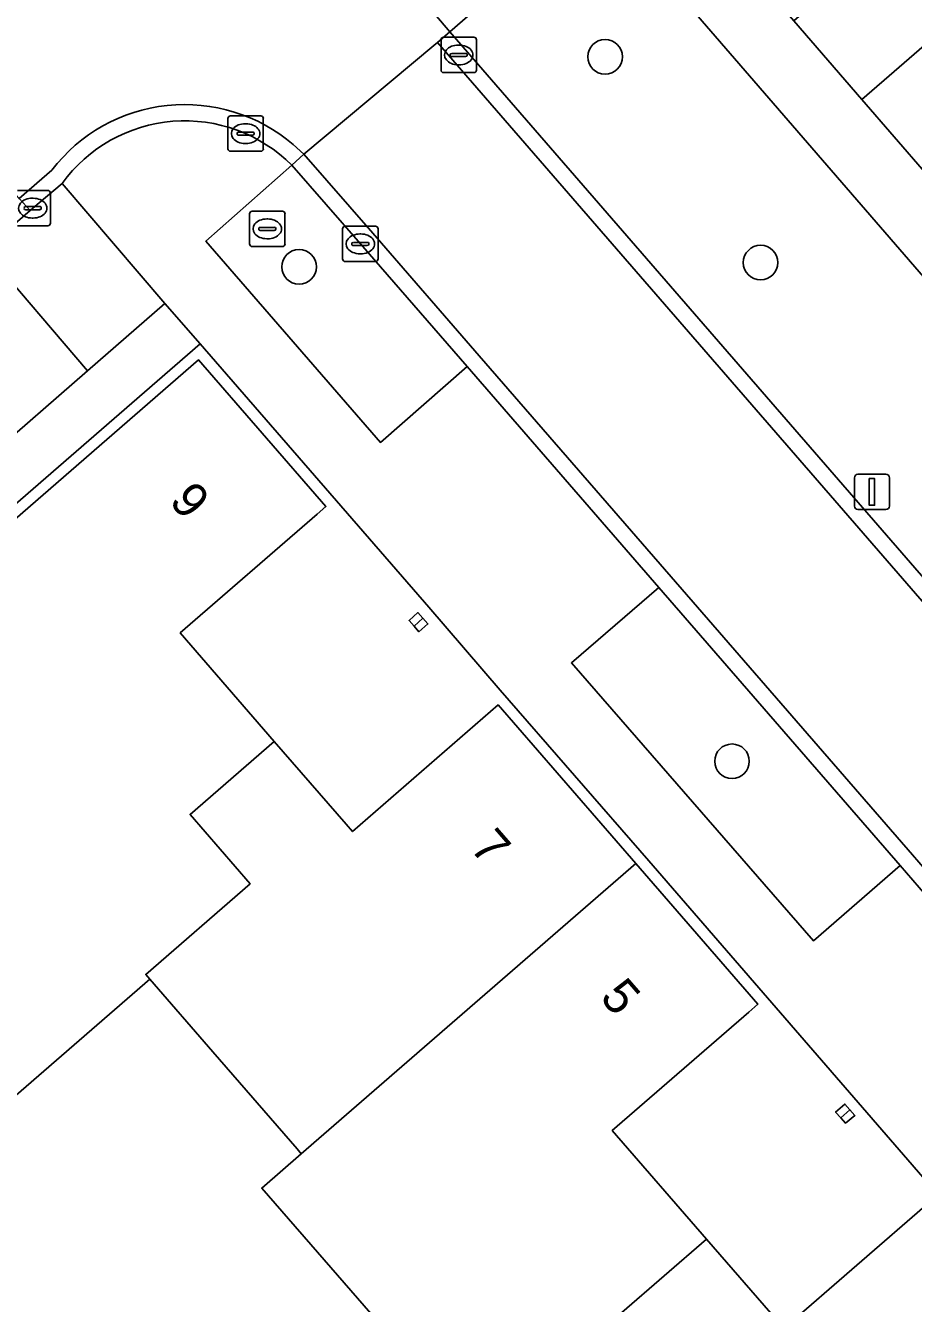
# Model space of a CAD drawing. Extents: x 155887 to 156869, y 383880 to 384678.
# Drawn here: x 156224.02 to 156249.09, y 384107.68 to 384143.78 of the extents above; entities that cross this region are included whole.
import ezdxf

# ---------------------------------------------------------------- set-up
doc = ezdxf.new("R2010")
doc.units = 0
for name, color, linetype in [('IMGEO_Berm_groen', 7, 'Continuous'), ('IMGEO_Boom', 7, 'Continuous'), ('IMGEO_Erf', 7, 'Continuous'), ('IMGEO_Groenvoorziening', 7, 'Continuous'), ('IMGEO_Kolk', 7, 'Continuous'), ('IMGEO_Lichtmast', 7, 'Continuous'), ('IMGEO_Pand', 7, 'Continuous'), ('IMGEO_Pand_nummerreeks', 7, 'Continuous'), ('IMGEO_Parkeervlak_open', 7, 'Continuous'), ('IMGEO_Rijbaan_lokaal_gesloten', 7, 'Continuous'), ('IMGEO_Rijbaan_lokaal_open', 7, 'Continuous'), ('IMGEO_Rioolput', 7, 'Continuous'), ('IMGEO_Voetpad_open', 7, 'Continuous')]:
    doc.layers.add(name, color=color, linetype=linetype)

msp = doc.modelspace()

# ---------------------------------------------------------------- linework, layer by layer
at = {"layer": 'IMGEO_Berm_groen'}
for points in [[(156240.218, 384147.268), (156236.004, 384143.601), (156236.378, 384143.165), (156259.369, 384116.661), (156259.86, 384116.097), (156266.847, 384108.071), (156270.265, 384104.121), (156274.816, 384099.002), (156277.067, 384096.295), (156281.229, 384099.923), (156277.633, 384104.037), (156267.33, 384115.942)], [(156233.476, 384137.611), (156231.541, 384139.83), (156229.115, 384137.69), (156234.04, 384132.002), (156236.488, 384134.15)], [(156241.9, 384127.903), (156239.435, 384125.773), (156246.271, 384117.926), (156248.723, 384120.048)]]:
    msp.add_lwpolyline(points, close=True, dxfattribs=at)
at = {"layer": 'IMGEO_Boom'}
for centre in [(156240.386, 384142.895), (156231.744, 384136.961), (156244.778, 384137.082), (156243.971, 384122.995)]:
    msp.add_circle(centre, 0.489, dxfattribs=at)
at = {"layer": 'IMGEO_Erf'}
for points in [[(156233.788, 384073.174), (156236.052, 384075.143), (156235.843, 384075.385), (156236.084, 384075.595), (156236.293, 384075.353), (156236.363, 384075.42), (156236.657, 384075.088), (156237.409, 384075.743), (156244.556, 384081.969), (156245.305, 384082.622), (156261.783, 384096.974), (156257.057, 384102.381), (156253.783, 384106.157), (156249.606, 384110.968), (156241.618, 384120.183), (156237.428, 384125.007), (156235.411, 384127.346), (156228.952, 384134.784), (156195.288, 384105.561), (156189.338, 384100.396), (156193.713, 384095.326), (156201.684, 384086.153), (156205.864, 384081.345), (156221.93, 384062.847)], [(156234.991, 384126.814), (156234.849, 384126.976), (156235.102, 384127.196), (156235.242, 384127.035), (156235.381, 384126.874), (156235.129, 384126.655)], [(156234.965, 384106.021), (156230.69, 384110.939), (156231.808, 384111.909), (156231.69, 384112.045), (156229.307, 384114.791), (156227.527, 384116.842), (156217.399, 384108.054), (156208.415, 384100.257), (156212.696, 384095.324), (156212.814, 384095.188), (156211.705, 384094.224), (156215.875, 384089.428), (156225.97, 384098.203)], [(156247.041, 384112.927), (156246.898, 384113.088), (156247.159, 384113.311), (156247.299, 384113.154), (156247.441, 384112.994), (156247.18, 384112.771)]]:
    msp.add_lwpolyline(points, close=True, dxfattribs=at)
for points in [[(156218.319, 384125.143), (156228.903, 384134.34), (156232.504, 384130.194), (156232.251, 384129.975), (156228.388, 384126.622), (156231.045, 384123.558), (156233.074, 384121.218), (156233.255, 384121.009), (156237.366, 384124.587), (156241.257, 384120.107), (156241.375, 384119.971), (156244.704, 384116.138), (156244.444, 384115.913), (156240.589, 384112.564), (156243.249, 384109.497), (156245.253, 384107.188)], [(156245.439, 384106.973), (156249.554, 384110.547), (156253.551, 384105.953)]]:
    msp.add_lwpolyline(points, dxfattribs=at)
at = {"layer": 'IMGEO_Groenvoorziening'}
msp.add_lwpolyline([(156222.856, 384137.431), (156220.023, 384134.972), (156222.885, 384131.519), (156225.769, 384134.023)], close=True, dxfattribs=at)
at = {"layer": 'IMGEO_Kolk'}
for p, q in [((156235.828, 384143.448), (156236.68, 384143.448)), ((156235.753, 384142.522), (156235.753, 384143.374)), ((156236.241, 384143.228), (156236.266, 384143.228)), ((156236.754, 384143.374), (156236.754, 384142.522)), ((156236.012, 384142.942), (156236.012, 384142.954)), ((156236.45, 384142.905), (156236.052, 384142.905)), ((156236.055, 384142.991), (156236.453, 384142.991)), ((156236.264, 384142.668), (156236.239, 384142.668)), ((156236.496, 384142.954), (156236.496, 384142.942)), ((156236.68, 384142.448), (156235.828, 384142.448)), ((156223.797, 384139.12), (156224.649, 384139.12)), ((156224.21, 384138.9), (156224.235, 384138.9)), ((156224.723, 384139.046), (156224.723, 384138.194)), ((156224.419, 384138.577), (156224.021, 384138.577)), ((156224.024, 384138.663), (156224.422, 384138.663)), ((156224.233, 384138.34), (156224.208, 384138.34)), ((156224.465, 384138.626), (156224.465, 384138.614)), ((156224.649, 384138.12), (156223.797, 384138.12)), ((156232.975, 384137.185), (156232.975, 384138.037)), ((156233.05, 384138.111), (156233.902, 384138.111)), ((156233.976, 384138.037), (156233.976, 384137.185)), ((156233.234, 384137.605), (156233.234, 384137.617)), ((156233.277, 384137.654), (156233.675, 384137.654)), ((156233.463, 384137.891), (156233.488, 384137.891)), ((156233.718, 384137.617), (156233.718, 384137.605)), ((156233.672, 384137.568), (156233.274, 384137.568)), ((156233.486, 384137.331), (156233.461, 384137.331)), ((156233.902, 384137.111), (156233.05, 384137.111))]:
    msp.add_line(p, q, dxfattribs=at)
for points in [[(156235.828, 384143.448), (156236.68, 384143.448)], [(156235.753, 384142.522), (156235.753, 384143.374)], [(156236.754, 384143.374), (156236.754, 384142.522)], [(156236.68, 384142.448), (156235.828, 384142.448)], [(156223.797, 384139.12), (156224.649, 384139.12)], [(156224.723, 384139.046), (156224.723, 384138.194)], [(156224.649, 384138.12), (156223.797, 384138.12)], [(156232.975, 384137.185), (156232.975, 384138.037)], [(156233.05, 384138.111), (156233.902, 384138.111)], [(156233.976, 384138.037), (156233.976, 384137.185)], [(156233.902, 384137.111), (156233.05, 384137.111)]]:
    msp.add_lwpolyline(points, dxfattribs=at)
for centre, radius, start, end in [((156235.83, 384143.372), 0.0765, 91.552, 178.448), ((156235.83, 384143.372), 0.0765, 91.552, 178.448), ((156236.678, 384143.372), 0.0765, 1.552, 88.448), ((156236.678, 384143.372), 0.0765, 1.552, 88.448), ((156236.052, 384142.951), 0.0403, 85.8775, 175.7526), ((156236.049, 384142.941), 0.0366, 178.938, 274.7102), ((156236.453, 384142.948), 0.043, 264.8664, 352.4533), ((156236.457, 384142.953), 0.0386, 1.7309, 96.639), ((156235.83, 384142.524), 0.0765, 181.552, 268.448), ((156235.83, 384142.524), 0.0765, 181.552, 268.448), ((156236.678, 384142.524), 0.0765, 271.552, 358.448), ((156236.678, 384142.524), 0.0765, 271.552, 358.448), ((156224.647, 384139.044), 0.0765, 1.552, 88.448), ((156224.647, 384139.044), 0.0765, 1.552, 88.448), ((156224.021, 384138.623), 0.0403, 85.8775, 175.7526), ((156224.018, 384138.613), 0.0366, 178.938, 274.7102), ((156224.422, 384138.62), 0.043, 264.8664, 352.4533), ((156224.426, 384138.625), 0.0386, 1.7309, 96.639), ((156224.647, 384138.196), 0.0765, 271.552, 358.448), ((156224.647, 384138.196), 0.0765, 271.552, 358.448), ((156233.052, 384138.035), 0.0765, 91.552, 178.448), ((156233.052, 384138.035), 0.0765, 91.552, 178.448), ((156233.9, 384138.035), 0.0765, 1.552, 88.448), ((156233.9, 384138.035), 0.0765, 1.552, 88.448), ((156233.274, 384137.614), 0.0403, 85.8775, 175.7526), ((156233.271, 384137.604), 0.0366, 178.938, 274.7102), ((156233.675, 384137.611), 0.043, 264.8664, 352.4533), ((156233.679, 384137.616), 0.0386, 1.7309, 96.639), ((156233.052, 384137.187), 0.0765, 181.552, 268.448), ((156233.052, 384137.187), 0.0765, 181.552, 268.448), ((156233.9, 384137.187), 0.0765, 271.552, 358.448), ((156233.9, 384137.187), 0.0765, 271.552, 358.448)]:
    msp.add_arc(centre, radius, start, end, dxfattribs=at)
for centre, major_axis, ratio, start_param, end_param in [((156236.24, 384142.948), (-0.387, 0.002), 0.722429, 4.712389, 7.853982), ((156236.265, 384142.948), (-0.39, 0.002), 0.717154, 1.570796, 4.712389), ((156224.209, 384138.62), (-0.387, 0.002), 0.722429, 4.712389, 7.853982), ((156224.234, 384138.62), (-0.39, 0.002), 0.717154, 1.570796, 4.712389), ((156233.462, 384137.611), (-0.387, 0.002), 0.722429, 4.712389, 7.853982), ((156233.487, 384137.611), (-0.39, 0.002), 0.717154, 1.570796, 4.712389)]:
    msp.add_ellipse(centre, major_axis=major_axis, ratio=ratio, start_param=start_param, end_param=end_param, dxfattribs=at)
at = {"layer": 'IMGEO_Lichtmast'}
for p, q in [((156247.428, 384130.205), (156247.428, 384131.005)), ((156247.428, 384131.005), (156247.428, 384130.205)), ((156247.528, 384131.105), (156248.318, 384131.105)), ((156248.318, 384131.105), (156247.528, 384131.105)), ((156248.418, 384131.005), (156248.418, 384130.205)), ((156248.418, 384130.205), (156248.418, 384131.005)), ((156248.318, 384130.105), (156247.528, 384130.105)), ((156247.528, 384130.105), (156248.318, 384130.105))]:
    msp.add_line(p, q, dxfattribs=at)
msp.add_lwpolyline([(156247.848, 384130.98), (156247.998, 384130.98), (156247.998, 384130.23), (156247.848, 384130.23), (156247.848, 384130.98)], dxfattribs=at)
for centre, start, end in [((156247.528, 384131.005), 90, 180), ((156247.528, 384131.005), 90, 180), ((156248.318, 384131.005), 0, 90), ((156248.318, 384131.005), 360, 90), ((156247.528, 384130.205), 180, 270), ((156247.528, 384130.205), 180, 270), ((156248.318, 384130.205), 270, 0), ((156248.318, 384130.205), 270, 0)]:
    msp.add_arc(centre, 0.1, start, end, dxfattribs=at)
at = {"layer": 'IMGEO_Pand'}
for points in [[(156255.441, 384148.461), (156258.292, 384150.921), (156252.385, 384157.809), (156249.761, 384155.539), (156246.433, 384152.66), (156247.48, 384151.439), (156243.797, 384148.229), (156246.756, 384144.827), (156245.72, 384143.913), (156247.639, 384141.692)], [(156255.441, 384148.461), (156247.639, 384141.692), (156249.466, 384139.578), (156250.507, 384140.471), (156253.479, 384137.064), (156257.259, 384140.338), (156260.775, 384143.382), (156257.239, 384147.455), (156256.712, 384146.997)], [(156228.665, 384121.493), (156231.045, 384123.558), (156228.388, 384126.622), (156232.251, 384129.975), (156232.504, 384130.194), (156228.903, 384134.34), (156218.319, 384125.143), (156215.686, 384122.871), (156215.896, 384122.63), (156218.529, 384124.902), (156222.715, 384120.08), (156215.206, 384113.559), (156213.741, 384112.287), (156217.399, 384108.054), (156227.527, 384116.842), (156227.413, 384116.974), (156230.363, 384119.537)], [(156235.242, 384127.035), (156235.102, 384127.196), (156234.849, 384126.976), (156234.991, 384126.814)], [(156235.381, 384126.874), (156235.242, 384127.035), (156234.991, 384126.814), (156235.129, 384126.655)], [(156241.257, 384120.107), (156237.366, 384124.587), (156233.255, 384121.009), (156233.074, 384121.218), (156231.045, 384123.558), (156228.665, 384121.493), (156230.363, 384119.537), (156227.413, 384116.974), (156227.527, 384116.842), (156229.307, 384114.791), (156231.69, 384112.045), (156231.808, 384111.909)], [(156240.864, 384107.428), (156243.249, 384109.497), (156240.589, 384112.564), (156244.444, 384115.913), (156244.704, 384116.138), (156241.375, 384119.971), (156241.257, 384120.107), (156231.808, 384111.909), (156230.69, 384110.939), (156234.965, 384106.021), (156225.97, 384098.203), (156229.588, 384094.022), (156236.789, 384100.268), (156239.708, 384102.8), (156239.608, 384102.916), (156242.561, 384105.472)], [(156247.299, 384113.154), (156247.159, 384113.311), (156246.898, 384113.088), (156247.041, 384112.927)], [(156247.441, 384112.994), (156247.299, 384113.154), (156247.041, 384112.927), (156247.18, 384112.771)], [(156253.551, 384105.953), (156249.554, 384110.547), (156245.439, 384106.973), (156245.253, 384107.188), (156243.249, 384109.497), (156240.864, 384107.428), (156242.561, 384105.472), (156239.608, 384102.916), (156239.708, 384102.8), (156236.789, 384100.268), (156240.961, 384095.484), (156243.868, 384098.005), (156243.979, 384097.877), (156249.322, 384102.511), (156249.439, 384102.376)]]:
    msp.add_lwpolyline(points, close=True, dxfattribs=at)
at = {"layer": 'IMGEO_Parkeervlak_open'}
msp.add_lwpolyline([(156225.054, 384139.316), (156224.224, 384138.619), (156224.147, 384138.552), (156222.856, 384137.431), (156225.769, 384134.023), (156227.956, 384135.922)], close=True, dxfattribs=at)
at = {"layer": 'IMGEO_Rijbaan_lokaal_gesloten'}
for points in [[(156231.582, 384140.418), (156231.878, 384140.144), (156235.555, 384143.21), (156235.655, 384143.297), (156236.004, 384143.601), (156235.256, 384144.473), (156235.083, 384144.76)], [(156220.911, 384143.751), (156220.538, 384143.338), (156220.134, 384142.954), (156223.837, 384138.892), (156224.764, 384139.697)], [(156220.023, 384134.972), (156222.856, 384137.431), (156224.147, 384138.552), (156223.837, 384138.892), (156220.134, 384142.954), (156131.822, 384066.268), (156079.811, 384021.104), (156077.481, 384019.012), (156075.96, 384017.712), (156075.644, 384017.414)]]:
    msp.add_lwpolyline(points, dxfattribs=at)
msp.add_lwpolyline([(156235.655, 384143.297), (156235.555, 384143.21), (156231.878, 384140.144), (156233.823, 384137.913), (156236.835, 384134.451), (156242.248, 384128.205), (156249.071, 384120.349), (156254.436, 384114.138), (156257.926, 384110.141), (156259.428, 384108.395), (156261.774, 384105.668), (156266.212, 384100.578), (156267.255, 384101.508), (156267.705, 384101.909), (156268.531, 384102.646), (156268.884, 384102.961), (156269.874, 384103.844), (156265.798, 384108.566), (156259.022, 384116.36)], close=True, dxfattribs=at)
msp.add_arc((156228.516, 384136.816), 4.73, 49.5942, 142.4789, dxfattribs=at)
at = {"layer": 'IMGEO_Rijbaan_lokaal_open'}
for points in [[(156236.378, 384143.165), (156236.004, 384143.601), (156235.655, 384143.297), (156259.022, 384116.36), (156265.798, 384108.566), (156269.874, 384103.844), (156270.265, 384104.121), (156266.847, 384108.071), (156259.86, 384116.097), (156259.369, 384116.661)], [(156231.878, 384140.144), (156231.541, 384139.83), (156233.476, 384137.611), (156236.488, 384134.15), (156241.9, 384127.903), (156248.723, 384120.048), (156254.089, 384113.836), (156257.579, 384109.84), (156260.59, 384106.325), (156261.455, 384105.344), (156265.865, 384100.248), (156266.212, 384100.578), (156261.774, 384105.668), (156259.428, 384108.395), (156257.926, 384110.141), (156254.436, 384114.138), (156249.071, 384120.349), (156242.248, 384128.205), (156236.835, 384134.451), (156233.823, 384137.913)]]:
    msp.add_lwpolyline(points, close=True, dxfattribs=at)
for points in [[(156231.541, 384139.83), (156231.878, 384140.144), (156231.582, 384140.418)], [(156224.764, 384139.697), (156223.837, 384138.892), (156224.147, 384138.552), (156224.224, 384138.619), (156225.054, 384139.316)]]:
    msp.add_lwpolyline(points, dxfattribs=at)
for radius, start, end in [(4.73, 49.5942, 142.4789), (4.27, 44.8936, 144.1672)]:
    msp.add_arc((156228.516, 384136.816), radius, start, end, dxfattribs=at)
at = {"layer": 'IMGEO_Rioolput'}
for p, q in [((156229.809, 384141.226), (156230.661, 384141.226)), ((156229.734, 384140.3), (156229.734, 384141.152)), ((156230.222, 384141.006), (156230.247, 384141.006)), ((156230.735, 384141.152), (156230.735, 384140.3)), ((156229.993, 384140.72), (156229.993, 384140.732)), ((156230.431, 384140.683), (156230.033, 384140.683)), ((156230.036, 384140.769), (156230.434, 384140.769)), ((156230.477, 384140.732), (156230.477, 384140.72)), ((156230.661, 384140.226), (156229.809, 384140.226)), ((156230.245, 384140.446), (156230.22, 384140.446)), ((156230.346, 384137.609), (156230.346, 384138.461)), ((156230.421, 384138.535), (156231.273, 384138.535)), ((156231.347, 384138.461), (156231.347, 384137.609)), ((156230.605, 384138.029), (156230.605, 384138.041)), ((156231.043, 384137.992), (156230.645, 384137.992)), ((156230.648, 384138.078), (156231.046, 384138.078)), ((156230.834, 384138.315), (156230.859, 384138.315)), ((156231.089, 384138.041), (156231.089, 384138.029)), ((156230.857, 384137.755), (156230.832, 384137.755)), ((156231.273, 384137.535), (156230.421, 384137.535))]:
    msp.add_line(p, q, dxfattribs=at)
for points in [[(156229.809, 384141.226), (156230.661, 384141.226)], [(156229.734, 384140.3), (156229.734, 384141.152)], [(156230.735, 384141.152), (156230.735, 384140.3)], [(156230.661, 384140.226), (156229.809, 384140.226)], [(156230.346, 384137.609), (156230.346, 384138.461)], [(156230.421, 384138.535), (156231.273, 384138.535)], [(156231.347, 384138.461), (156231.347, 384137.609)], [(156231.273, 384137.535), (156230.421, 384137.535)]]:
    msp.add_lwpolyline(points, dxfattribs=at)
for centre, radius, start, end in [((156229.811, 384141.15), 0.0765, 91.552, 178.448), ((156229.811, 384141.15), 0.0765, 91.552, 178.448), ((156230.659, 384141.15), 0.0765, 1.552, 88.448), ((156230.659, 384141.15), 0.0765, 1.552, 88.448), ((156230.033, 384140.729), 0.0403, 85.8775, 175.7526), ((156230.03, 384140.719), 0.0366, 178.938, 274.7102), ((156230.434, 384140.726), 0.043, 264.8664, 352.4533), ((156230.438, 384140.731), 0.0386, 1.7309, 96.639), ((156229.811, 384140.302), 0.0765, 181.552, 268.448), ((156229.811, 384140.302), 0.0765, 181.552, 268.448), ((156230.659, 384140.302), 0.0765, 271.552, 358.448), ((156230.659, 384140.302), 0.0765, 271.552, 358.448), ((156230.423, 384138.459), 0.0765, 91.552, 178.448), ((156230.423, 384138.459), 0.0765, 91.552, 178.448), ((156231.271, 384138.459), 0.0765, 1.552, 88.448), ((156231.271, 384138.459), 0.0765, 1.552, 88.448), ((156230.645, 384138.038), 0.0403, 85.8775, 175.7526), ((156230.642, 384138.028), 0.0366, 178.938, 274.7102), ((156231.046, 384138.035), 0.043, 264.8664, 352.4533), ((156231.05, 384138.04), 0.0386, 1.7309, 96.639), ((156230.423, 384137.611), 0.0765, 181.552, 268.448), ((156230.423, 384137.611), 0.0765, 181.552, 268.448), ((156231.271, 384137.611), 0.0765, 271.552, 358.448), ((156231.271, 384137.611), 0.0765, 271.552, 358.448)]:
    msp.add_arc(centre, radius, start, end, dxfattribs=at)
for centre, major_axis, ratio, start_param, end_param in [((156230.221, 384140.726), (-0.387, 0.002), 0.722429, 4.712389, 7.853982), ((156230.246, 384140.726), (-0.39, 0.002), 0.717154, 1.570796, 4.712389), ((156230.833, 384138.035), (-0.387, 0.002), 0.722429, 4.712389, 7.853982), ((156230.858, 384138.035), (-0.39, 0.002), 0.717154, 1.570796, 4.712389)]:
    msp.add_ellipse(centre, major_axis=major_axis, ratio=ratio, start_param=start_param, end_param=end_param, dxfattribs=at)
at = {"layer": 'IMGEO_Voetpad_open'}
for points in [[(156242.753, 384147.346), (156241.709, 384148.549), (156240.218, 384147.268), (156267.33, 384115.942), (156277.633, 384104.037), (156281.229, 384099.923), (156282.76, 384101.221), (156279.529, 384104.91), (156267.335, 384118.935), (156266.876, 384119.462), (156265.908, 384120.63), (156262.942, 384124.079), (156261.085, 384126.207), (156259.179, 384128.391), (156256.203, 384131.83), (156252.45, 384136.162), (156249.466, 384139.578), (156247.639, 384141.692), (156245.72, 384143.913)], [(156195.288, 384105.561), (156228.952, 384134.784), (156227.956, 384135.922), (156225.769, 384134.023), (156222.885, 384131.519), (156193.282, 384105.813), (156189.807, 384102.795), (156188.339, 384101.53), (156186.49, 384103.635), (156185.393, 384104.912), (156183.098, 384102.929), (156187.027, 384098.401), (156189.338, 384100.396)]]:
    msp.add_lwpolyline(points, close=True, dxfattribs=at)
for points in [[(156235.256, 384144.473), (156236.004, 384143.601), (156240.218, 384147.268)], [(156248.723, 384120.048), (156246.271, 384117.926), (156239.435, 384125.773), (156241.9, 384127.903), (156236.488, 384134.15), (156234.04, 384132.002), (156229.115, 384137.69), (156231.541, 384139.83)], [(156225.054, 384139.316), (156227.956, 384135.922), (156228.952, 384134.784), (156235.411, 384127.346), (156237.428, 384125.007), (156241.618, 384120.183), (156249.606, 384110.968), (156253.783, 384106.157), (156257.057, 384102.381), (156261.783, 384096.974), (156261.927, 384096.809), (156266.381, 384091.712), (156267.907, 384093.026), (156263.479, 384098.12), (156258.145, 384104.257), (156260.59, 384106.325), (156257.579, 384109.84), (156255.109, 384107.715), (156251.641, 384111.7), (156254.089, 384113.836), (156248.723, 384120.048)]]:
    msp.add_lwpolyline(points, dxfattribs=at)
msp.add_arc((156228.516, 384136.816), 4.27, 44.8936, 144.1672, dxfattribs=at)

# ---------------------------------------------------------------- texts
at = {"layer": 'IMGEO_Pand_nummerreeks'}
for s, rotation, p in [('9', 310.9777, (156228.047, 384130.324)), ('7', 310.972, (156236.544, 384120.532)), ('5', 310.972, (156240.213, 384116.308))]:
    msp.add_text(s, height=1, rotation=rotation, dxfattribs=at).set_placement(p)

doc.saveas('drawing.dxf')
